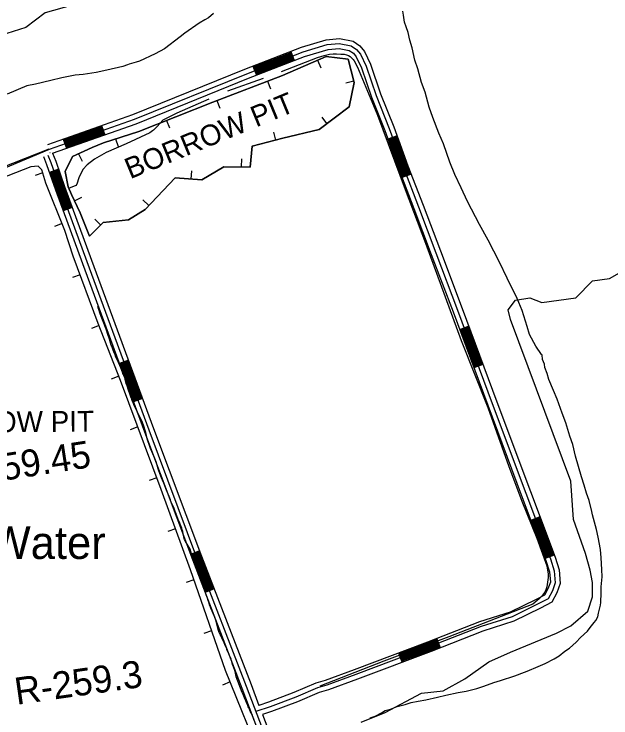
# Model space of a CAD drawing. Extents: x 3250478 to 3288318, y 788638 to 816472.
# Drawn here: x 3278223 to 3280057, y 801966 to 804127 of the extents above; entities that cross this region are included whole.
import ezdxf

# ---------------------------------------------------------------- set-up
doc = ezdxf.new("R2010")
doc.units = 0
for name, color, linetype in [('V-BORW-IDEN', 7, 'Continuous'), ('V-BORW-LINE', 7, 'Continuous'), ('V-RIVR-IDEN', 7, 'Continuous'), ('V-RIVR-RANG-IDEN', 7, 'Continuous'), ('V-ROAD-CNTR', 7, 'Continuous'), ('V-SITE-VEGE', 7, 'Continuous'), ('V-TOPO-SHOR', 7, 'Continuous')]:
    doc.layers.add(name, color=color, linetype=linetype)

msp = doc.modelspace()

# ---------------------------------------------------------------- linework, layer by layer
at = {"layer": 'V-BORW-LINE'}
for p, q in [((3279156.1, 803985.5), (3279166.1, 803962.6)), ((3279002.4, 803921.3), (3279011.3, 803897.9)), ((3279267.1, 803921.5), (3279242.9, 803915.4)), ((3278846.7, 803862.1), (3278855.6, 803838.7)), ((3279184.8, 803790.7), (3279169.7, 803810.7)), ((3278691.8, 803800.9), (3278701, 803777.7)), ((3279028, 803740.5), (3279021.7, 803764.6)), ((3278535.3, 803743.8), (3278543.1, 803720.1)), ((3278421.6, 803697.8), (3278432.1, 803675.1)), ((3278922.5, 803657.7), (3278922.8, 803682.7)), ((3278311.6, 803639.3), (3278287.7, 803631.8)), ((3278767.2, 803620.6), (3278769.4, 803645.5)), ((3278409, 803553.8), (3278431.5, 803564.6)), ((3278637.4, 803539.8), (3278619.2, 803557)), ((3278370.9, 803483.7), (3278347.6, 803474.5)), ((3278489.2, 803479.9), (3278471.4, 803497.4)), ((3278426.2, 803326.6), (3278402.8, 803317.9)), ((3278484.8, 803170.7), (3278461.5, 803161.6)), ((3278545.4, 803015.5), (3278522.1, 803006.4)), ((3278603.6, 802859.4), (3278580.2, 802850.7)), ((3278661.7, 802703.3), (3278638.3, 802694.5)), ((3278719.1, 802546.8), (3278695.6, 802538.3)), ((3278775.7, 802390.2), (3278752.1, 802382)), ((3278830.4, 802232.8), (3278806.8, 802224.6)), ((3278886.9, 802076.1), (3278863.7, 802066.7))]:
    msp.add_line(p, q, dxfattribs=at)
for points in [[(3278497.8, 803731.5), (3278606.5, 803767.1), (3278833.9, 803857.2), (3279048.3, 803938.7), (3279182.6, 803997.1), (3279250.2, 803989), (3279268.3, 803916.9), (3279253.2, 803842.2), (3279160.9, 803772.7), (3279048.8, 803745.9), (3278954.7, 803721.3), (3278949, 803657.3), (3278868.1, 803658.5), (3278799.8, 803617.7), (3278717.9, 803624.8), (3278625.8, 803527.5), (3278575.4, 803495.1), (3278496.9, 803487.6), (3278455, 803445.3), (3278426.6, 803517.3), (3278399.6, 803573.4), (3278389.4, 803596.3), (3278380, 803643.8), (3278403.4, 803689.5), (3278463.6, 803717.1), (3278497.8, 803731.5)], [(3278497.8, 803731.5), (3278463.6, 803717.1), (3278403.4, 803689.5), (3278380, 803643.8), (3278389.4, 803596.3), (3278399.6, 803573.4), (3278426.6, 803517.3), (3278455, 803445.3), (3278496.9, 803487.6), (3278575.4, 803495.1), (3278625.8, 803527.5), (3278717.9, 803624.8), (3278799.8, 803617.7), (3278868.1, 803658.5), (3278949, 803657.3), (3278954.7, 803721.3), (3279048.8, 803745.9), (3279160.9, 803772.7), (3279253.2, 803842.2), (3279268.3, 803916.9), (3279250.2, 803989), (3279182.6, 803997.1), (3279048.3, 803938.7), (3278833.9, 803857.2), (3278606.5, 803767.1), (3278497.8, 803731.5)], [(3278990.4, 801821), (3278872.5, 802111.6), (3278765.2, 802420.4), (3278675.2, 802667), (3278550.8, 803001.6), (3278482.2, 803177.4), (3278405, 803383.3), (3278379.2, 803462.6), (3278321.3, 803608.4), (3278308.5, 803649.2), (3278297.7, 803659.9), (3278274.5, 803657.9), (3278114.3, 803596.1)], [(3278990.4, 801821), (3278872.5, 802111.6), (3278765.2, 802420.4), (3278675.2, 802667), (3278550.8, 803001.6), (3278482.2, 803177.4), (3278405, 803383.3), (3278379.2, 803462.6), (3278321.3, 803608.4), (3278308.5, 803649.2), (3278297.7, 803659.9), (3278274.5, 803657.9), (3278114.3, 803596.1)]]:
    msp.add_lwpolyline(points, dxfattribs=at)
at = {"layer": 'V-ROAD-CNTR'}
for p, q in [((3279073.6, 804012.5), (3279084.5, 803984.6)), ((3278957.1, 803967.3), (3278968, 803939.3)), ((3278492.2, 803784.7), (3278502.2, 803756.4)), ((3278374.3, 803743.3), (3278384.2, 803715)), ((3279400.3, 803753.1), (3279372.1, 803742.9)), ((3278333.7, 803701.7), (3278334.1, 803701.8)), ((3278360.3, 803650.6), (3278332, 803640.8)), ((3279443.4, 803636.1), (3279415.4, 803625.3)), ((3278402.3, 803533.2), (3278374.2, 803522.9)), ((3279620.6, 803168.4), (3279592.5, 803157.9)), ((3278575.1, 803064), (3278546.9, 803053.7)), ((3279664.2, 803051.2), (3279636.1, 803040.8)), ((3278618.3, 802946.7), (3278590.1, 802936.4)), ((3279839.3, 802582.9), (3279811.2, 802572.4)), ((3278793.5, 802478.5), (3278765.4, 802468)), ((3279883.1, 802465.8), (3279855, 802455.3)), ((3278838.2, 802361.9), (3278810.2, 802351.2)), ((3279533.3, 802181.3), (3279522.3, 802209.2)), ((3279416.3, 802136.8), (3279405.7, 802164.8))]:
    msp.add_line(p, q, dxfattribs=at)
for points in [[(3278327.1, 803726.8), (3278588.3, 803818.5), (3278932.9, 803957.8), (3279106.3, 804025.2), (3279182.4, 804048.4), (3279223.4, 804051.8), (3279264.8, 804044.1), (3279286.2, 804029.4), (3279300.5, 804012.4), (3279318.8, 803973.3), (3279349.5, 803882), (3279390.2, 803780.9), (3279433.6, 803661.4), (3279480.3, 803540.7), (3279533.3, 803399.7), (3279600.2, 803223.4), (3279706.7, 802936.7), (3279810, 802661.4), (3279885.5, 802459.4), (3279898.1, 802420.2), (3279901.6, 802378.4), (3279891.1, 802349.4), (3279875.3, 802320.7), (3279840.9, 802302.5), (3279759.2, 802262.4), (3279663.7, 802232.2), (3279504.7, 802170.1), (3279278.4, 802084.8), (3279189, 802051.8), (3279160.5, 802043.9), (3279094.4, 802015.5), (3279014.8, 801985.4), (3278986.3, 801976)], [(3278332.1, 803712.6), (3278593.6, 803804.4), (3278938.4, 803943.9), (3279111.2, 804011.1), (3279185.2, 804033.6), (3279222.6, 804036.7), (3279258.9, 804029.9), (3279276, 804018.2), (3279287.7, 804004.3), (3279304.9, 803967.7), (3279335.5, 803876.8), (3279376.2, 803775.5), (3279419.6, 803656.1), (3279466.3, 803535.3), (3279519.2, 803394.4), (3279586.2, 803218.1), (3279692.7, 802931.5), (3279796, 802656.1), (3279871.3, 802454.5), (3279883.3, 802417.2), (3279886.4, 802380.4), (3279877.4, 802355.6), (3279864.3, 802331.8), (3279834.1, 802315.8), (3279753.6, 802276.4), (3279658.7, 802246.3), (3279499.3, 802184.1), (3279273.2, 802098.8), (3279184.3, 802066.1), (3279155.5, 802058.1), (3279088.8, 802029.5), (3279009.8, 801999.6), (3278966.7, 801985.4)], [(3278341.6, 803700.1), (3278598.9, 803790.4), (3278943.9, 803930), (3279116.1, 803996.9), (3279188, 804018.8), (3279221.8, 804021.5), (3279253.1, 804015.7), (3279265.9, 804007), (3279275, 803996.1), (3279290.9, 803962.1), (3279321.4, 803871.6), (3279362.2, 803770.1), (3279405.5, 803650.9), (3279452.2, 803530), (3279505.2, 803389.1), (3279572.1, 803212.8), (3279678.6, 802926.2), (3279781.9, 802650.9), (3279857.2, 802449.6), (3279868.5, 802414.3), (3279871.2, 802382.4), (3279863.7, 802361.9), (3279853.3, 802343), (3279827.3, 802329.2), (3279748, 802290.4), (3279653.7, 802260.5), (3279493.9, 802198.1), (3279267.9, 802112.9), (3279179.7, 802080.4), (3279150.5, 802072.3), (3279083.2, 802043.4), (3279004.8, 802013.7), (3278975.6, 802004.1)], [(3278958.2, 803964.5), (3279074.7, 804009.7)], [(3278959.3, 803961.7), (3279075.8, 804006.9)], [(3278960.4, 803958.9), (3279076.9, 804004.2)], [(3278961.4, 803956.1), (3279078, 804001.4)], [(3278962.5, 803953.3), (3279079, 803998.6)], [(3278963.6, 803950.5), (3279080.1, 803995.8)], [(3278964.7, 803947.7), (3279081.2, 803993)], [(3278965.8, 803944.9), (3279082.3, 803990.2)], [(3278966.9, 803942.1), (3279083.4, 803987.4)], [(3278375.3, 803740.5), (3278493.2, 803781.9)], [(3278376.3, 803737.7), (3278494.2, 803779.1)], [(3278377.3, 803734.8), (3278495.2, 803776.3)], [(3278378.3, 803732), (3278496.2, 803773.4)], [(3278379.3, 803729.2), (3278497.2, 803770.6)], [(3278380.3, 803726.3), (3278498.2, 803767.8)], [(3278381.3, 803723.5), (3278499.2, 803764.9)], [(3278382.2, 803720.7), (3278500.2, 803762.1)], [(3278383.2, 803717.8), (3278501.2, 803759.3)], [(3279374.9, 803743.9), (3279408.3, 803651.9), (3279418.2, 803626.4)], [(3279377.7, 803744.9), (3279411.1, 803653), (3279421, 803627.5)], [(3279380.6, 803746), (3279413.9, 803654), (3279423.8, 803628.5)], [(3279383.4, 803747), (3279416.8, 803655.1), (3279426.6, 803629.6)], [(3279386.2, 803748), (3279419.6, 803656.1), (3279429.4, 803630.7)], [(3279389, 803749), (3279422.4, 803657.2), (3279432.2, 803631.8)], [(3279391.8, 803750), (3279425.2, 803658.2), (3279435, 803632.9)], [(3279394.7, 803751.1), (3279428, 803659.3), (3279437.8, 803633.9)], [(3279397.5, 803752.1), (3279430.8, 803660.4), (3279440.6, 803635)], [(3278330.5, 803712.4), (3278071.8, 803610.8), (3277877.9, 803542.4), (3277760.5, 803500.5), (3277665.5, 803466.7), (3277609.5, 803449.7), (3277566.7, 803439.7), (3277366.7, 803387.7), (3277346.3, 803375), (3277336.4, 803357.4), (3277336.4, 803334.5), (3277346.3, 803290.6), (3277379.2, 803066.6), (3277415.1, 802799), (3277438.2, 802529.4), (3277460.1, 802331.7), (3277473.4, 802040.2), (3277480.1, 801770.8), (3277492.8, 801679), (3277506.9, 801611.4), (3277520.6, 801531.3)], [(3277612.5, 801156.3), (3277539.9, 801504.7), (3277504.3, 801737.2), (3277487.3, 801991.8), (3277460.1, 802394), (3277422.8, 802784.4), (3277395.6, 802976.1), (3277361.7, 803183.2), (3277343, 803291.8), (3277343, 803330.9), (3277363.4, 803366.5), (3277397.3, 803388.6), (3277490.7, 803407.2), (3277701.1, 803461.6), (3278028.7, 803585.4), (3278332.5, 803712.5)], [(3278341.6, 803700.1), (3278351.6, 803675.9), (3278378.6, 803597.7), (3278461.7, 803371.6), (3278652.1, 802855), (3278799.5, 802462.5), (3278951.4, 802067.9), (3278975.6, 802004.1)], [(3278313.5, 803689.6), (3278323.5, 803665.3), (3278350.4, 803587.6), (3278433.6, 803361.3), (3278624, 802844.6), (3278771.4, 802451.9), (3278923.4, 802057.1), (3279005.3, 801841.4), (3279123.9, 801532.3), (3279157.1, 801436.5)], [(3279175.8, 801428.5), (3279138, 801537.4), (3279019.3, 801846.7), (3278937.4, 802062.5), (3278785.4, 802457.2), (3278638, 802849.8), (3278447.7, 803366.4), (3278364.5, 803592.7), (3278337.5, 803670.6), (3278328.5, 803692.5)], [(3278334.8, 803641.8), (3278353.2, 803588.6), (3278377, 803523.9)], [(3278337.6, 803642.8), (3278356, 803589.7), (3278379.8, 803524.9)], [(3278340.5, 803643.8), (3278358.9, 803590.7), (3278382.6, 803526)], [(3278343.3, 803644.7), (3278361.7, 803591.7), (3278385.5, 803527)], [(3278346.1, 803645.7), (3278364.5, 803592.7), (3278388.3, 803528)], [(3278349, 803646.7), (3278367.3, 803593.7), (3278391.1, 803529.1)], [(3278351.8, 803647.7), (3278370.2, 803594.7), (3278393.9, 803530.1)], [(3278354.6, 803648.7), (3278373, 803595.7), (3278396.7, 803531.2)], [(3278357.5, 803649.7), (3278375.8, 803596.7), (3278399.5, 803532.2)], [(3279595.3, 803159), (3279638.9, 803041.8)], [(3279598.1, 803160), (3279641.7, 803042.8)], [(3279601, 803161.1), (3279644.5, 803043.9)], [(3279603.8, 803162.1), (3279647.3, 803044.9)], [(3279606.6, 803163.2), (3279650.1, 803046)], [(3279609.4, 803164.2), (3279652.9, 803047)], [(3279612.2, 803165.2), (3279655.7, 803048.1)], [(3279615, 803166.3), (3279658.5, 803049.1)], [(3279617.8, 803167.3), (3279661.4, 803050.2)], [(3278549.7, 803054.7), (3278593, 802937.4)], [(3278552.6, 803055.7), (3278595.8, 802938.4)], [(3278555.4, 803056.8), (3278598.6, 802939.5)], [(3278558.2, 803057.8), (3278601.4, 802940.5)], [(3278561, 803058.8), (3278604.2, 802941.5)], [(3278563.8, 803059.9), (3278607, 802942.6)], [(3278566.6, 803060.9), (3278609.9, 802943.6)], [(3278569.4, 803061.9), (3278612.7, 802944.7)], [(3278572.3, 803063), (3278615.5, 802945.7)], [(3279814.1, 802573.5), (3279857.8, 802456.4)], [(3279816.9, 802574.5), (3279860.6, 802457.4)], [(3279819.7, 802575.6), (3279863.4, 802458.5)], [(3279822.5, 802576.6), (3279866.3, 802459.5)], [(3279825.3, 802577.7), (3279869.1, 802460.6)], [(3279828.1, 802578.7), (3279871.9, 802461.6)], [(3279830.9, 802579.8), (3279874.7, 802462.7)], [(3279833.7, 802580.8), (3279877.5, 802463.7)], [(3279836.5, 802581.9), (3279880.3, 802464.8)], [(3278768.2, 802469), (3278774.2, 802452.9), (3278813, 802352.2)], [(3278771, 802470.1), (3278777, 802454), (3278815.8, 802353.3)], [(3278773.8, 802471.1), (3278779.8, 802455.1), (3278818.6, 802354.4)], [(3278776.6, 802472.2), (3278782.6, 802456.1), (3278821.4, 802355.5)], [(3278779.4, 802473.2), (3278785.4, 802457.2), (3278824.2, 802356.5)], [(3278782.2, 802474.3), (3278788.2, 802458.3), (3278827, 802357.6)], [(3278785, 802475.4), (3278791, 802459.3), (3278829.8, 802358.7)], [(3278787.8, 802476.4), (3278793.9, 802460.4), (3278832.6, 802359.8)], [(3278790.6, 802477.5), (3278796.7, 802461.5), (3278835.4, 802360.9)], [(3279523.4, 802206.4), (3279495, 802195.3), (3279406.7, 802162)], [(3279524.5, 802203.6), (3279496.1, 802192.5), (3279407.8, 802159.2)], [(3279525.6, 802200.8), (3279497.1, 802189.7), (3279408.9, 802156.4)], [(3279526.7, 802198), (3279498.2, 802186.9), (3279409.9, 802153.6)], [(3279527.8, 802195.2), (3279499.3, 802184.1), (3279411, 802150.8)], [(3279528.9, 802192.4), (3279500.4, 802181.3), (3279412, 802148)], [(3279530, 802189.7), (3279501.4, 802178.5), (3279413.1, 802145.2)], [(3279531.1, 802186.9), (3279502.5, 802175.7), (3279414.1, 802142.4)], [(3279532.2, 802184.1), (3279503.6, 802172.9), (3279415.2, 802139.6)], [(3278986.3, 801976), (3279033.3, 801852.1), (3279152.1, 801542.6), (3279195.2, 801418.1)]]:
    msp.add_lwpolyline(points, dxfattribs=at)
at = {"layer": 'V-SITE-VEGE'}
for p, q in [((3278836.4, 804128.8), (3278820.4, 804115.6)), ((3279419.7, 804124.3), (3279418.4, 804136.1)), ((3278809.7, 804110), (3278792.6, 804098.9)), ((3278820.4, 804115.6), (3278809.7, 804110)), ((3279423.3, 804102.7), (3279419.7, 804124.3)), ((3278792.6, 804098.9), (3278747.7, 804069.1)), ((3279427.9, 804087.7), (3279423.3, 804102.7)), ((3279434.6, 804070.5), (3279427.9, 804087.7)), ((3278747.7, 804069.1), (3278733.9, 804056.9)), ((3279439.3, 804046.8), (3279434.6, 804070.5)), ((3278733.9, 804056.9), (3278685.9, 804020.5)), ((3279446.2, 804023.2), (3279439.3, 804046.8)), ((3278685.9, 804020.5), (3278656.9, 804004.9)), ((3279454.4, 803985.5), (3279446.2, 804023.2)), ((3278656.9, 804004.9), (3278608.7, 803982.5)), ((3278599, 803979.1), (3278577.5, 803973.4)), ((3278608.7, 803982.5), (3278599, 803979.1)), ((3279463.5, 803958.6), (3279454.4, 803985.5)), ((3278508.7, 803955), (3278475.3, 803948)), ((3278557.1, 803966.6), (3278508.7, 803955)), ((3278572.2, 803971.1), (3278557.1, 803966.6)), ((3278577.5, 803973.4), (3278572.2, 803971.1)), ((3279474.9, 803916.7), (3279463.5, 803958.6)), ((3278410.7, 803939.4), (3278369.8, 803931.1)), ((3278435.5, 803941.9), (3278410.7, 803939.4)), ((3278475.3, 803948), (3278435.5, 803941.9)), ((3278289.1, 803912.5), (3278262.1, 803906.7)), ((3278336.4, 803923), (3278289.1, 803912.5)), ((3278369.8, 803931.1), (3278336.4, 803923)), ((3279486.2, 803887.7), (3279474.9, 803916.7)), ((3278262.1, 803906.7), (3278202.1, 803880.9)), ((3279498.8, 803841.5), (3279486.2, 803887.7)), ((3279510.2, 803809.3), (3279498.8, 803841.5)), ((3279528.2, 803762), (3279510.2, 803809.3)), ((3279542.8, 803728.8), (3279528.2, 803762)), ((3279562.1, 803672.9), (3279542.8, 803728.8)), ((3279577.8, 803634.3), (3279562.1, 803672.9)), ((3279596.8, 803593.6), (3279577.8, 803634.3)), ((3279617, 803551.8), (3279596.8, 803593.6)), ((3279653.8, 803481.1), (3279617, 803551.8)), ((3279680.5, 803432.9), (3279653.8, 803481.1)), ((3279715.1, 803365.4), (3279680.5, 803432.9)), ((3279738.5, 803316.1), (3279715.1, 803365.4)), ((3279768.7, 803254), (3279738.5, 803316.1)), ((3279784.4, 803216.4), (3279768.7, 803254)), ((3279800.3, 803168.1), (3279784.4, 803216.4)), ((3279807.2, 803143.3), (3279800.3, 803168.1)), ((3279826.2, 803106.9), (3279807.2, 803143.3)), ((3279843.9, 803081.3), (3279826.2, 803106.9)), ((3279846.1, 803080.3), (3279843.9, 803081.3)), ((3279847.4, 803066.2), (3279846.1, 803080.3)), ((3279853, 803052.3), (3279847.4, 803066.2)), ((3279854.3, 803041.5), (3279853, 803052.3)), ((3279861, 803023.3), (3279854.3, 803041.5)), ((3279866.7, 803005), (3279861, 803023.3)), ((3279881.3, 802970.7), (3279866.7, 803005)), ((3279892.5, 802944.9), (3279881.3, 802970.7)), ((3279907.3, 802902), (3279892.5, 802944.9)), ((3279918.6, 802871.9), (3279907.3, 802902)), ((3279931.1, 802831.1), (3279918.6, 802871.9)), ((3279940.2, 802805.3), (3279931.1, 802831.1)), ((3279948.3, 802769.8), (3279940.2, 802805.3)), ((3279966.6, 802706.3), (3279948.3, 802769.8)), ((3279974.6, 802680.5), (3279966.6, 802706.3)), ((3279982.6, 802655.8), (3279974.6, 802680.5)), ((3279990.5, 802633.3), (3279982.6, 802655.8)), ((3279998.6, 802599.9), (3279990.5, 802633.3)), ((3280000.9, 802589.2), (3279998.6, 802599.9)), ((3280012.5, 802544), (3280000.9, 802589.2)), ((3280018.3, 802520.3), (3280012.5, 802544)), ((3280025.4, 802482.6), (3280018.3, 802520.3)), ((3280026.8, 802457.8), (3280025.4, 802482.6)), ((3280029.6, 802421.1), (3280026.8, 802457.8)), ((3280030, 802398.5), (3280029.6, 802421.1)), ((3280027.2, 802368.2), (3280030, 802398.5)), ((3280027.5, 802349.8), (3280027.2, 802368.2)), ((3280025.8, 802320.6), (3280027.5, 802349.8)), ((3280018.8, 802287), (3280024.9, 802312)), ((3280024.9, 802312), (3280025.8, 802320.6)), ((3280010.5, 802265.3), (3280016.8, 802276.2)), ((3280016.8, 802276.2), (3280018.8, 802287)), ((3279993.6, 802243.4), (3280006.3, 802258.7)), ((3280006.3, 802258.7), (3280010.5, 802265.3)), ((3279963.9, 802212.7), (3279985.1, 802232.5)), ((3279985.1, 802232.5), (3279993.6, 802243.4)), ((3279950, 802198.4), (3279963.9, 802212.7)), ((3279929.8, 802179.7), (3279950, 802198.4)), ((3279897.8, 802156.5), (3279915.9, 802170.9)), ((3279915.9, 802170.9), (3279929.8, 802179.7)), ((3279855, 802133.1), (3279882.8, 802147.6)), ((3279882.8, 802147.6), (3279897.8, 802156.5)), ((3279800.3, 802109.6), (3279833.5, 802123.1)), ((3279833.5, 802123.1), (3279855, 802133.1)), ((3279717.6, 802080.1), (3279761.6, 802094.9)), ((3279761.6, 802094.9), (3279791.7, 802106.2)), ((3279791.7, 802106.2), (3279800.3, 802109.6)), ((3279667.1, 802063.1), (3279697.2, 802074.4)), ((3279697.2, 802074.4), (3279717.6, 802080.1)), ((3279612.3, 802048.2), (3279645.6, 802056.3)), ((3279645.6, 802056.3), (3279667.1, 802063.1)), ((3279524, 802029.5), (3279549.8, 802035.3)), ((3279549.8, 802035.3), (3279587.5, 802043.5)), ((3279587.5, 802043.5), (3279612.3, 802048.2)), ((3279425, 802007.3), (3279443.3, 802013)), ((3279443.3, 802013), (3279464.8, 802016.6)), ((3279464.8, 802016.6), (3279488.5, 802021.3)), ((3279488.5, 802021.3), (3279524, 802029.5)), ((3279352, 801981.3), (3279363.7, 801988)), ((3279363.7, 801988), (3279379.9, 801992.6)), ((3279379.9, 801992.6), (3279400.3, 802000.5)), ((3279400.3, 802000.5), (3279425, 802007.3)), ((3279317.7, 801965.6), (3279332.7, 801971.3)), ((3279332.7, 801971.3), (3279352, 801981.3))]:
    msp.add_line(p, q, dxfattribs=at)
at = {"layer": 'V-TOPO-SHOR'}
msp.add_line((3278988.3, 803929.8), (3278879.6, 803890.8), dxfattribs=at)
for points in [[(3278926.7, 804308.5), (3278578.5, 804204.7), (3278319.2, 804130.6), (3278259.9, 804086.2), (3278141.3, 804049.1), (3278141.3, 804049.1), (3278096.9, 804108.4), (3278096.9, 804175.1), (3278096.9, 804212.1), (3278089.5, 804264), (3278067.2, 804293.7), (3278037.6, 804323.3), (3278015.4, 804338.1)], [(3279045.2, 803951.3), (3279155.3, 803994), (3279176.4, 803999.7), (3279192.5, 804003.8), (3279203.6, 804004.7), (3279213.9, 804005.3), (3279227.1, 804004.1), (3279232.6, 804004), (3279237.8, 804003.7), (3279245, 804001.8), (3279251.2, 803999.8), (3279256.2, 803997.1), (3279259.4, 803994.1), (3279265.3, 803987.7), (3279268.6, 803983.3), (3279279, 803964.2), (3279339.7, 803817.3), (3279424.7, 803588.4), (3279487.6, 803423.7), (3279597.3, 803125), (3279679.3, 802919.2), (3279743.7, 802737.5), (3279783.6, 802631.8), (3279829.4, 802517.8), (3279860, 802432.8), (3279864.2, 802406.7), (3279864.2, 802397.1), (3279862.4, 802382.4), (3279860.1, 802368.2), (3279857.4, 802359.2), (3279854, 802352.2), (3279850.5, 802346.4), (3279844, 802338.7), (3279837.2, 802331.5), (3279817.6, 802315.2), (3279720.4, 802277.1), (3279559.6, 802214.4), (3279359.6, 802140), (3279162.4, 802063.4)], [(3278821.7, 803866), (3278723, 803823.4), (3278680.6, 803801), (3278663, 803781.8), (3278657.5, 803776.6), (3278651.8, 803770.8), (3278648.8, 803768.2), (3278640.6, 803762.3), (3278568, 803728.6), (3278505.9, 803701.9), (3278470.1, 803681.8), (3278448, 803663.9), (3278434.5, 803649.5), (3278422.3, 803624.7), (3278415.9, 803605.3), (3278413.4, 803600.3), (3278390.5, 803591.7)], [(3279289.8, 801952.3), (3279363.9, 801981.9), (3279475, 802041.2), (3279541.7, 802048.6), (3279608.4, 802085.7), (3279682.5, 802137.5), (3279749.2, 802167.2), (3279890, 802226.4), (3279934.4, 802248.7), (3279986.3, 802293.1), (3280001.1, 802337.6), (3280001.1, 802382), (3279993.7, 802419.1), (3279978.9, 802470.9), (3279941.8, 802574.7), (3279934.4, 802693.2), (3279749.2, 803189.7), (3279741.8, 803219.3), (3279764, 803248.9), (3279808.5, 803256.3), (3279845.5, 803241.5), (3279949.2, 803256.3), (3280001.1, 803308.2), (3280053, 803315.6), (3280119.6, 803352.7)], [(3278774.2, 802452.5), (3278772.7, 802456.6), (3278770.6, 802463.3), (3278768.9, 802469.4), (3278764.1, 802483.8), (3278752.5, 802504.6), (3278750.5, 802507.3), (3278748.7, 802510.7), (3278747.4, 802513.8), (3278746.4, 802517), (3278745.1, 802522.1), (3278743.4, 802531.6), (3278741.9, 802537.7), (3278740.2, 802543.4), (3278738.6, 802548.3), (3278735.7, 802556), (3278732.4, 802564), (3278731.3, 802567.2), (3278728, 802575.1), (3278722.8, 802589.4), (3278721.4, 802593.9), (3278718.7, 802600), (3278716.9, 802603), (3278714, 802612), (3278712.5, 802615), (3278711.3, 802618.1), (3278706.2, 802628.1), (3278704.7, 802631.7), (3278703.7, 802635.4), (3278700.2, 802646), (3278692.1, 802664.7), (3278690.1, 802670), (3278683.1, 802686.1), (3278679.6, 802695.6), (3278677.5, 802700.3), (3278668.4, 802724.1), (3278665.1, 802734.1), (3278663.8, 802738.5), (3278662.1, 802745.4), (3278660, 802752.1), (3278658, 802757), (3278654, 802767.4), (3278642.5, 802793.3), (3278639.2, 802802.2), (3278634.4, 802816.6), (3278632.8, 802823.1), (3278629.5, 802837.9), (3278628.3, 802842.4), (3278620.8, 802865), (3278617.9, 802872.5), (3278611.5, 802886.6), (3278606.6, 802896.5), (3278605, 802900.8), (3278603.1, 802904.1), (3278599.7, 802911.6), (3278594.7, 802921.2), (3278591.7, 802927.9), (3278590.4, 802931), (3278589, 802933.8), (3278586.3, 802939.9), (3278585.1, 802944.2), (3278582.6, 802951.5), (3278580.9, 802955.2), (3278572.8, 802978.6), (3278571.4, 802982.2), (3278570.5, 802985.3), (3278569.1, 802989.7), (3278567.2, 802996.8), (3278564.9, 803006.4), (3278562.2, 803014.3), (3278560.9, 803017.4), (3278559.3, 803020.6), (3278558, 803023.7), (3278556.4, 803028), (3278551.8, 803041.2), (3278548.7, 803048.1), (3278545.7, 803054.2), (3278543, 803060.1), (3278536.5, 803073.4), (3278535.2, 803077), (3278533.6, 803080.3), (3278531.1, 803087.2), (3278526.6, 803098), (3278523.4, 803107.1), (3278522, 803110.8), (3278519.1, 803120.8), (3278517.2, 803126), (3278516.4, 803129.1), (3278511.8, 803143.5), (3278510.5, 803146.4), (3278508, 803153.3), (3278507, 803156.9), (3278504.1, 803164.9), (3278502.2, 803169.5), (3278498.9, 803178.5), (3278492.8, 803193.3), (3278488, 803206.8), (3278486.5, 803210), (3278484.7, 803216.7), (3278481.9, 803225.1), (3278480.5, 803228.7)], [(3278961.3, 801957.4), (3278957.4, 801969.6), (3278955.5, 801973.9), (3278949.2, 801986.5), (3278946.5, 801992.2), (3278944.4, 801997.1), (3278943, 801999.9), (3278941.4, 802003.6), (3278937.9, 802012.6), (3278935.6, 802017.8), (3278931.9, 802027.2), (3278927.6, 802037.4), (3278924.1, 802043.9), (3278905.9, 802091.9), (3278904.8, 802097.8), (3278902.3, 802107.7), (3278897.3, 802122.8), (3278896, 802126.2), (3278891.6, 802141.5), (3278890.6, 802146.1), (3278888.5, 802151), (3278885, 802157.6), (3278883, 802162.2), (3278877.6, 802175.3), (3278876.8, 802178.3), (3278873.1, 802186.5), (3278869.2, 802196), (3278862.2, 802211.1), (3278859.3, 802217.2), (3278857.1, 802221.5), (3278854, 802228.2), (3278850.9, 802236.7), (3278844.7, 802262.1), (3278843.7, 802265.6), (3278839.7, 802277.2), (3278828.2, 802303.2), (3278827.2, 802306.1), (3278825.3, 802310.3), (3278821.4, 802321.3), (3278819.8, 802325.4), (3278817.3, 802333.1), (3278813.1, 802343.7), (3278804.4, 802370.1), (3278799, 802384.4), (3278796.5, 802389.7), (3278794.3, 802395.6), (3278789.5, 802409.2), (3278788.9, 802412.2), (3278785.3, 802421.4), (3278779.3, 802439.5), (3278776.2, 802446.8), (3278775.4, 802449.8), (3278774.2, 802452.5)]]:
    msp.add_lwpolyline(points, dxfattribs=at)

# ---------------------------------------------------------------- texts
at = {"layer": 'V-BORW-IDEN'}
for rotation, p in [(22.3806, (3278580, 803619.7)), (0.3806, (3277917.6, 802841.2))]:
    msp.add_text('BORROW PIT', height=64, rotation=rotation, dxfattribs=at).set_placement(p)
at = {"layer": 'V-RIVR-IDEN'}
msp.add_text('Water', height=100, dxfattribs=at).set_placement((3278148.2, 802453.9))
at = {"layer": 'V-RIVR-RANG-IDEN'}
for s, rotation, p in [('R-259.45', 8.8217, (3278012.5, 802666.3)), ('R-259.3', 8.1279, (3278231.2, 802005.7))]:
    msp.add_text(s, height=83, rotation=rotation, dxfattribs=at).set_placement(p)

doc.saveas('drawing.dxf')
